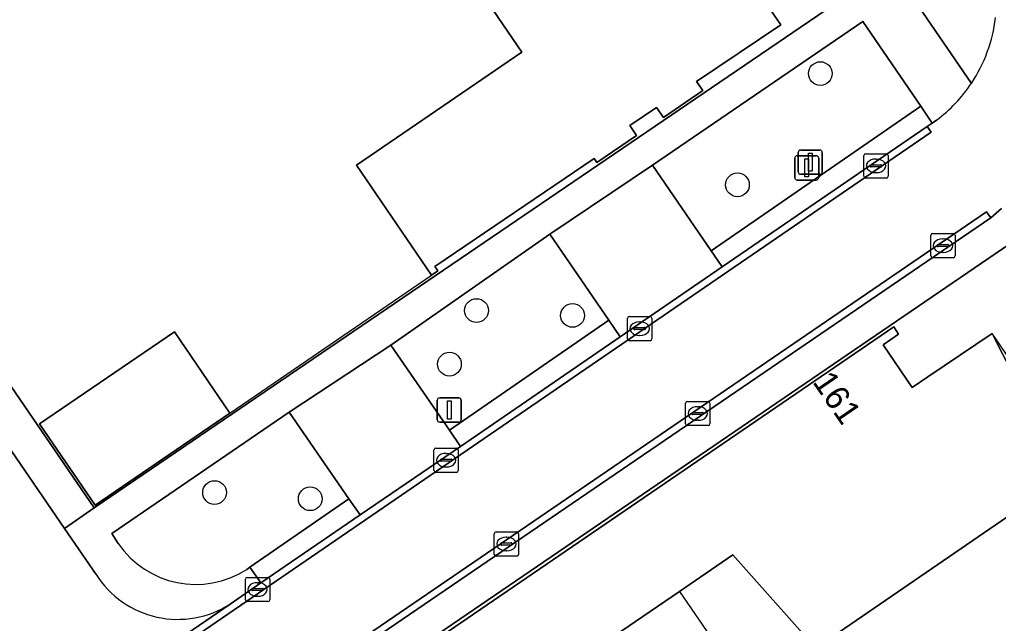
# Model space of a CAD drawing. Extents: x 155275 to 156265, y 382654 to 383635.
# Drawn here: x 155582.54 to 155622.86, y 383241.63 to 383266.52 of the extents above; entities that cross this region are included whole.
import ezdxf

# ---------------------------------------------------------------- set-up
doc = ezdxf.new("R2010")
doc.units = 0
for name, color, linetype in [('IMGEO_Boom', 7, 'Continuous'), ('IMGEO_Erf', 7, 'Continuous'), ('IMGEO_Groenvoorziening', 7, 'Continuous'), ('IMGEO_Kolk', 7, 'Continuous'), ('IMGEO_Lichtmast', 7, 'Continuous'), ('IMGEO_Muur', 7, 'Continuous'), ('IMGEO_Pand', 7, 'Continuous'), ('IMGEO_Pand_nummerreeks', 7, 'Continuous'), ('IMGEO_Pand_overbouw', 7, 'Continuous'), ('IMGEO_Rijbaan_lokaal_gesloten', 7, 'Continuous'), ('IMGEO_Rijbaan_lokaal_open', 7, 'Continuous'), ('IMGEO_Voetpad_open', 7, 'Continuous')]:
    doc.layers.add(name, color=color, linetype=linetype)

msp = doc.modelspace()

# ---------------------------------------------------------------- linework, layer by layer
at = {"layer": 'IMGEO_Boom'}
for centre in [(155615.526, 383264.297), (155612.11, 383259.713), (155601.362, 383254.529), (155605.317, 383254.331), (155600.246, 383252.321), (155590.571, 383247.029), (155594.512, 383246.774)]:
    msp.add_circle(centre, 0.489, dxfattribs=at)
at = {"layer": 'IMGEO_Erf'}
for points in [[(155554.524, 383362.222), (155521.756, 383339.814), (155585.616, 383246.401), (155618.427, 383268.752), (155618.124, 383269.195)], [(155603.23, 383265.176), (155600.839, 383268.693), (155605.185, 383271.648), (155606.676, 383269.488), (155610.115, 383271.826), (155613.901, 383266.307), (155610.43, 383263.967), (155610.684, 383263.596), (155609.065, 383262.49), (155608.775, 383262.901), (155607.675, 383262.154), (155607.956, 383261.74), (155606.324, 383260.632), (155606.21, 383260.801), (155599.65, 383256.349), (155599.774, 383256.167), (155599.512, 383255.988), (155596.412, 383260.518)], [(155588.925, 383253.649), (155591.202, 383250.301), (155585.657, 383246.508), (155583.365, 383249.868)], [(155615.333, 383240.621), (155611.924, 383244.458), (155609.718, 383242.953), (155601.947, 383237.651), (155599.872, 383240.59), (155599.638, 383240.922), (155618.55, 383253.859), (155618.748, 383253.561), (155618.112, 383253.111), (155619.313, 383251.358), (155619.948, 383251.792), (155622.61, 383253.591), (155625.611, 383247.66)]]:
    msp.add_lwpolyline(points, close=True, dxfattribs=at)
msp.add_lwpolyline([(155626.917, 383256.363), (155625.364, 383258.662), (155596.009, 383238.623)], dxfattribs=at)
at = {"layer": 'IMGEO_Groenvoorziening'}
for points in [[(155619.664, 383262.949), (155617.28, 383266.446), (155608.616, 383260.523), (155611.029, 383256.99)], [(155606.815, 383254.138), (155604.383, 383257.673), (155597.829, 383253.107), (155600.243, 383249.594)]]:
    msp.add_lwpolyline(points, close=True, dxfattribs=at)
for points in [[(155593.647, 383250.345), (155586.339, 383245.342), (155586.605, 383244.933)], [(155591.898, 383243.858), (155592.028, 383243.948), (155596.106, 383246.774), (155593.647, 383250.345)]]:
    msp.add_lwpolyline(points, dxfattribs=at)
msp.add_arc((155589.804, 383247.117), 3.874, 214.3214, 302.7175, dxfattribs=at)
at = {"layer": 'IMGEO_Kolk'}
for p, q in [((155617.32, 383260.068), (155617.32, 383260.92)), ((155617.395, 383260.994), (155618.247, 383260.994)), ((155618.321, 383260.92), (155618.321, 383260.068)), ((155617.579, 383260.488), (155617.579, 383260.5)), ((155617.622, 383260.537), (155618.02, 383260.537)), ((155617.808, 383260.774), (155617.833, 383260.774)), ((155618.063, 383260.5), (155618.063, 383260.488)), ((155618.017, 383260.451), (155617.619, 383260.451)), ((155617.831, 383260.214), (155617.806, 383260.214)), ((155618.247, 383259.994), (155617.395, 383259.994)), ((155620.151, 383257.708), (155621.003, 383257.708)), ((155620.076, 383256.782), (155620.076, 383257.634)), ((155620.378, 383257.251), (155620.776, 383257.251)), ((155620.564, 383257.488), (155620.589, 383257.488)), ((155621.077, 383257.634), (155621.077, 383256.782)), ((155620.335, 383257.202), (155620.335, 383257.214)), ((155620.773, 383257.165), (155620.375, 383257.165)), ((155620.587, 383256.928), (155620.562, 383256.928)), ((155620.819, 383257.214), (155620.819, 383257.202)), ((155621.003, 383256.708), (155620.151, 383256.708)), ((155607.584, 383253.362), (155607.584, 383254.214)), ((155607.659, 383254.288), (155608.511, 383254.288)), ((155608.072, 383254.068), (155608.097, 383254.068)), ((155608.585, 383254.214), (155608.585, 383253.362)), ((155607.843, 383253.782), (155607.843, 383253.794)), ((155608.281, 383253.745), (155607.883, 383253.745)), ((155607.886, 383253.831), (155608.284, 383253.831)), ((155608.327, 383253.794), (155608.327, 383253.782)), ((155608.511, 383253.288), (155607.659, 383253.288)), ((155608.095, 383253.508), (155608.07, 383253.508)), ((155610.051, 383250.787), (155610.903, 383250.787)), ((155609.976, 383249.861), (155609.976, 383250.713)), ((155610.464, 383250.567), (155610.489, 383250.567)), ((155610.977, 383250.713), (155610.977, 383249.861)), ((155610.235, 383250.281), (155610.235, 383250.293)), ((155610.673, 383250.244), (155610.275, 383250.244)), ((155610.278, 383250.33), (155610.676, 383250.33)), ((155610.487, 383250.007), (155610.462, 383250.007)), ((155610.719, 383250.293), (155610.719, 383250.281)), ((155610.903, 383249.787), (155610.051, 383249.787)), ((155599.611, 383247.936), (155599.611, 383248.788)), ((155599.686, 383248.862), (155600.538, 383248.862)), ((155600.612, 383248.788), (155600.612, 383247.936)), ((155599.87, 383248.356), (155599.87, 383248.368)), ((155599.913, 383248.405), (155600.311, 383248.405)), ((155600.099, 383248.642), (155600.124, 383248.642)), ((155600.354, 383248.368), (155600.354, 383248.356)), ((155600.308, 383248.319), (155599.91, 383248.319)), ((155600.122, 383248.082), (155600.097, 383248.082)), ((155600.538, 383247.862), (155599.686, 383247.862)), ((155602.094, 383244.482), (155602.094, 383245.334)), ((155602.169, 383245.408), (155603.021, 383245.408)), ((155602.582, 383245.188), (155602.607, 383245.188)), ((155603.095, 383245.334), (155603.095, 383244.482)), ((155602.353, 383244.902), (155602.353, 383244.914)), ((155602.791, 383244.865), (155602.393, 383244.865)), ((155602.396, 383244.951), (155602.794, 383244.951)), ((155602.837, 383244.914), (155602.837, 383244.902)), ((155603.021, 383244.408), (155602.169, 383244.408)), ((155602.605, 383244.628), (155602.58, 383244.628)), ((155591.916, 383243.534), (155592.768, 383243.534)), ((155591.841, 383242.608), (155591.841, 383243.46)), ((155592.329, 383243.314), (155592.354, 383243.314)), ((155592.842, 383243.46), (155592.842, 383242.608)), ((155592.1, 383243.028), (155592.1, 383243.04)), ((155592.538, 383242.991), (155592.14, 383242.991)), ((155592.143, 383243.077), (155592.541, 383243.077)), ((155592.352, 383242.754), (155592.327, 383242.754)), ((155592.584, 383243.04), (155592.584, 383243.028)), ((155592.768, 383242.534), (155591.916, 383242.534))]:
    msp.add_line(p, q, dxfattribs=at)
for points in [[(155617.32, 383260.068), (155617.32, 383260.92)], [(155617.395, 383260.994), (155618.247, 383260.994)], [(155618.321, 383260.92), (155618.321, 383260.068)], [(155618.247, 383259.994), (155617.395, 383259.994)], [(155620.151, 383257.708), (155621.003, 383257.708)], [(155620.076, 383256.782), (155620.076, 383257.634)], [(155621.077, 383257.634), (155621.077, 383256.782)], [(155621.003, 383256.708), (155620.151, 383256.708)], [(155607.584, 383253.362), (155607.584, 383254.214)], [(155607.659, 383254.288), (155608.511, 383254.288)], [(155608.585, 383254.214), (155608.585, 383253.362)], [(155608.511, 383253.288), (155607.659, 383253.288)], [(155610.051, 383250.787), (155610.903, 383250.787)], [(155609.976, 383249.861), (155609.976, 383250.713)], [(155610.977, 383250.713), (155610.977, 383249.861)], [(155610.903, 383249.787), (155610.051, 383249.787)], [(155599.611, 383247.936), (155599.611, 383248.788)], [(155599.686, 383248.862), (155600.538, 383248.862)], [(155600.612, 383248.788), (155600.612, 383247.936)], [(155600.538, 383247.862), (155599.686, 383247.862)], [(155602.094, 383244.482), (155602.094, 383245.334)], [(155602.169, 383245.408), (155603.021, 383245.408)], [(155603.095, 383245.334), (155603.095, 383244.482)], [(155603.021, 383244.408), (155602.169, 383244.408)], [(155591.916, 383243.534), (155592.768, 383243.534)], [(155591.841, 383242.608), (155591.841, 383243.46)], [(155592.842, 383243.46), (155592.842, 383242.608)], [(155592.768, 383242.534), (155591.916, 383242.534)]]:
    msp.add_lwpolyline(points, dxfattribs=at)
for centre, radius, start, end in [((155617.397, 383260.918), 0.0765, 91.552, 178.448), ((155617.397, 383260.918), 0.0765, 91.552, 178.448), ((155618.245, 383260.918), 0.0765, 1.552, 88.448), ((155618.245, 383260.918), 0.0765, 1.552, 88.448), ((155617.619, 383260.497), 0.0403, 85.8775, 175.7526), ((155617.616, 383260.487), 0.0366, 178.938, 274.7102), ((155618.02, 383260.494), 0.043, 264.8664, 352.4533), ((155618.024, 383260.499), 0.0386, 1.7309, 96.639), ((155617.397, 383260.07), 0.0765, 181.552, 268.448), ((155617.397, 383260.07), 0.0765, 181.552, 268.448), ((155618.245, 383260.07), 0.0765, 271.552, 358.448), ((155618.245, 383260.07), 0.0765, 271.552, 358.448), ((155620.153, 383257.632), 0.0765, 91.552, 178.448), ((155620.153, 383257.632), 0.0765, 91.552, 178.448), ((155621.001, 383257.632), 0.0765, 1.552, 88.448), ((155621.001, 383257.632), 0.0765, 1.552, 88.448), ((155620.375, 383257.211), 0.0403, 85.8775, 175.7526), ((155620.78, 383257.213), 0.0386, 1.7309, 96.639), ((155620.372, 383257.201), 0.0366, 178.938, 274.7102), ((155620.776, 383257.208), 0.043, 264.8664, 352.4533), ((155620.153, 383256.784), 0.0765, 181.552, 268.448), ((155620.153, 383256.784), 0.0765, 181.552, 268.448), ((155621.001, 383256.784), 0.0765, 271.552, 358.448), ((155621.001, 383256.784), 0.0765, 271.552, 358.448), ((155607.661, 383254.212), 0.0765, 91.552, 178.448), ((155607.661, 383254.212), 0.0765, 91.552, 178.448), ((155608.509, 383254.212), 0.0765, 1.552, 88.448), ((155608.509, 383254.212), 0.0765, 1.552, 88.448), ((155607.883, 383253.791), 0.0403, 85.8775, 175.7526), ((155607.88, 383253.781), 0.0366, 178.938, 274.7102), ((155608.284, 383253.788), 0.043, 264.8664, 352.4533), ((155608.288, 383253.793), 0.0386, 1.7309, 96.639), ((155607.661, 383253.364), 0.0765, 181.552, 268.448), ((155607.661, 383253.364), 0.0765, 181.552, 268.448), ((155608.509, 383253.364), 0.0765, 271.552, 358.448), ((155608.509, 383253.364), 0.0765, 271.552, 358.448), ((155610.053, 383250.711), 0.0765, 91.552, 178.448), ((155610.053, 383250.711), 0.0765, 91.552, 178.448), ((155610.901, 383250.711), 0.0765, 1.552, 88.448), ((155610.901, 383250.711), 0.0765, 1.552, 88.448), ((155610.275, 383250.29), 0.0403, 85.8775, 175.7526), ((155610.272, 383250.28), 0.0366, 178.938, 274.7102), ((155610.676, 383250.287), 0.043, 264.8664, 352.4533), ((155610.68, 383250.292), 0.0386, 1.7309, 96.639), ((155610.053, 383249.863), 0.0765, 181.552, 268.448), ((155610.053, 383249.863), 0.0765, 181.552, 268.448), ((155610.901, 383249.863), 0.0765, 271.552, 358.448), ((155610.901, 383249.863), 0.0765, 271.552, 358.448), ((155599.688, 383248.786), 0.0765, 91.552, 178.448), ((155599.688, 383248.786), 0.0765, 91.552, 178.448), ((155600.536, 383248.786), 0.0765, 1.552, 88.448), ((155600.536, 383248.786), 0.0765, 1.552, 88.448), ((155599.91, 383248.365), 0.0403, 85.8775, 175.7526), ((155600.315, 383248.367), 0.0386, 1.7309, 96.639), ((155599.907, 383248.355), 0.0366, 178.938, 274.7102), ((155600.311, 383248.362), 0.043, 264.8664, 352.4533), ((155599.688, 383247.938), 0.0765, 181.552, 268.448), ((155599.688, 383247.938), 0.0765, 181.552, 268.448), ((155600.536, 383247.938), 0.0765, 271.552, 358.448), ((155600.536, 383247.938), 0.0765, 271.552, 358.448), ((155602.171, 383245.332), 0.0765, 91.552, 178.448), ((155602.171, 383245.332), 0.0765, 91.552, 178.448), ((155603.019, 383245.332), 0.0765, 1.552, 88.448), ((155603.019, 383245.332), 0.0765, 1.552, 88.448), ((155602.393, 383244.911), 0.0403, 85.8775, 175.7526), ((155602.39, 383244.901), 0.0366, 178.938, 274.7102), ((155602.794, 383244.908), 0.043, 264.8664, 352.4533), ((155602.798, 383244.913), 0.0386, 1.7309, 96.639), ((155602.171, 383244.484), 0.0765, 181.552, 268.448), ((155602.171, 383244.484), 0.0765, 181.552, 268.448), ((155603.019, 383244.484), 0.0765, 271.552, 358.448), ((155603.019, 383244.484), 0.0765, 271.552, 358.448), ((155591.918, 383243.458), 0.0765, 91.552, 178.448), ((155591.918, 383243.458), 0.0765, 91.552, 178.448), ((155592.766, 383243.458), 0.0765, 1.552, 88.448), ((155592.766, 383243.458), 0.0765, 1.552, 88.448), ((155592.14, 383243.037), 0.0403, 85.8775, 175.7526), ((155592.137, 383243.027), 0.0366, 178.938, 274.7102), ((155592.541, 383243.034), 0.043, 264.8664, 352.4533), ((155592.545, 383243.039), 0.0386, 1.7309, 96.639), ((155591.918, 383242.61), 0.0765, 181.552, 268.448), ((155591.918, 383242.61), 0.0765, 181.552, 268.448), ((155592.766, 383242.61), 0.0765, 271.552, 358.448), ((155592.766, 383242.61), 0.0765, 271.552, 358.448)]:
    msp.add_arc(centre, radius, start, end, dxfattribs=at)
for centre, major_axis, ratio, start_param, end_param in [((155617.807, 383260.494), (-0.387, 0.002), 0.722429, 4.712389, 7.853982), ((155617.832, 383260.494), (-0.39, 0.002), 0.717154, 1.570796, 4.712389), ((155620.563, 383257.208), (-0.387, 0.002), 0.722429, 4.712389, 7.853982), ((155620.588, 383257.208), (-0.39, 0.002), 0.717154, 1.570796, 4.712389), ((155608.071, 383253.788), (-0.387, 0.002), 0.722429, 4.712389, 7.853982), ((155608.096, 383253.788), (-0.39, 0.002), 0.717154, 1.570796, 4.712389), ((155610.463, 383250.287), (-0.387, 0.002), 0.722429, 4.712389, 7.853982), ((155610.488, 383250.287), (-0.39, 0.002), 0.717154, 1.570796, 4.712389), ((155600.098, 383248.362), (-0.387, 0.002), 0.722429, 4.712389, 7.853982), ((155600.123, 383248.362), (-0.39, 0.002), 0.717154, 1.570796, 4.712389), ((155602.581, 383244.908), (-0.387, 0.002), 0.722429, 4.712389, 7.853982), ((155602.606, 383244.908), (-0.39, 0.002), 0.717154, 1.570796, 4.712389), ((155592.328, 383243.034), (-0.387, 0.002), 0.722429, 4.712389, 7.853982), ((155592.353, 383243.034), (-0.39, 0.002), 0.717154, 1.570796, 4.712389)]:
    msp.add_ellipse(centre, major_axis=major_axis, ratio=ratio, start_param=start_param, end_param=end_param, dxfattribs=at)
at = {"layer": 'IMGEO_Lichtmast'}
for p, q in [((155614.568, 383260.911), (155615.358, 383260.911)), ((155615.358, 383260.911), (155614.568, 383260.911)), ((155614.617, 383260.246), (155614.617, 383261.046)), ((155614.617, 383261.046), (155614.617, 383260.246)), ((155614.717, 383261.146), (155615.507, 383261.146)), ((155615.507, 383261.146), (155614.717, 383261.146)), ((155615.607, 383261.046), (155615.607, 383260.246)), ((155615.607, 383260.246), (155615.607, 383261.046)), ((155614.468, 383260.011), (155614.468, 383260.811)), ((155614.468, 383260.811), (155614.468, 383260.011)), ((155615.458, 383260.811), (155615.458, 383260.011)), ((155615.458, 383260.011), (155615.458, 383260.811)), ((155615.507, 383260.146), (155614.717, 383260.146)), ((155614.717, 383260.146), (155615.507, 383260.146)), ((155615.358, 383259.911), (155614.568, 383259.911)), ((155614.568, 383259.911), (155615.358, 383259.911)), ((155599.745, 383250.032), (155599.745, 383250.832)), ((155599.745, 383250.832), (155599.745, 383250.032)), ((155599.845, 383250.932), (155600.635, 383250.932)), ((155600.635, 383250.932), (155599.845, 383250.932)), ((155600.735, 383250.832), (155600.735, 383250.032)), ((155600.735, 383250.032), (155600.735, 383250.832)), ((155600.635, 383249.932), (155599.845, 383249.932)), ((155599.845, 383249.932), (155600.635, 383249.932))]:
    msp.add_line(p, q, dxfattribs=at)
for points in [[(155615.037, 383261.021), (155615.187, 383261.021), (155615.187, 383260.271), (155615.037, 383260.271), (155615.037, 383261.021)], [(155614.888, 383260.786), (155615.038, 383260.786), (155615.038, 383260.036), (155614.888, 383260.036), (155614.888, 383260.786)], [(155600.165, 383250.807), (155600.315, 383250.807), (155600.315, 383250.057), (155600.165, 383250.057), (155600.165, 383250.807)]]:
    msp.add_lwpolyline(points, dxfattribs=at)
for centre, start, end in [((155614.568, 383260.811), 90, 180), ((155614.568, 383260.811), 90, 180), ((155614.717, 383261.046), 90, 180), ((155614.717, 383261.046), 90, 180), ((155615.358, 383260.811), 0, 90), ((155615.358, 383260.811), 360, 90), ((155615.507, 383261.046), 0, 90), ((155615.507, 383261.046), 360, 90), ((155614.717, 383260.246), 180, 270), ((155614.717, 383260.246), 180, 270), ((155615.507, 383260.246), 270, 0), ((155615.507, 383260.246), 270, 0), ((155614.568, 383260.011), 180, 270), ((155614.568, 383260.011), 180, 270), ((155615.358, 383260.011), 270, 0), ((155615.358, 383260.011), 270, 0), ((155599.845, 383250.832), 90, 180), ((155599.845, 383250.832), 90, 180), ((155600.635, 383250.832), 0, 90), ((155600.635, 383250.832), 360, 90), ((155599.845, 383250.032), 180, 270), ((155599.845, 383250.032), 180, 270), ((155600.635, 383250.032), 270, 0), ((155600.635, 383250.032), 270, 0)]:
    msp.add_arc(centre, 0.1, start, end, dxfattribs=at)
at = {"layer": 'IMGEO_Muur'}
msp.add_lwpolyline([(155591.202, 383250.301), (155599.512, 383255.988)], dxfattribs=at)
at = {"layer": 'IMGEO_Pand'}
for points in [[(155599.512, 383255.988), (155599.774, 383256.167), (155599.65, 383256.349), (155606.21, 383260.801), (155606.324, 383260.632), (155607.956, 383261.74), (155607.675, 383262.154), (155608.775, 383262.901), (155609.065, 383262.49), (155610.684, 383263.596), (155610.43, 383263.967), (155613.901, 383266.307), (155610.115, 383271.826), (155606.676, 383269.488), (155605.185, 383271.648), (155600.839, 383268.693), (155603.23, 383265.176), (155596.412, 383260.518)], [(155583.365, 383249.868), (155585.657, 383246.508), (155591.202, 383250.301), (155588.925, 383253.649)], [(155615.333, 383240.621), (155625.611, 383247.66), (155622.61, 383253.591), (155619.948, 383251.792), (155619.313, 383251.358), (155618.112, 383253.111), (155618.748, 383253.561), (155618.55, 383253.859), (155599.638, 383240.922), (155599.872, 383240.59), (155601.947, 383237.651), (155609.718, 383242.953), (155611.924, 383244.458)]]:
    msp.add_lwpolyline(points, close=True, dxfattribs=at)
at = {"layer": 'IMGEO_Pand_overbouw'}
for points in [[(155625.611, 383247.66), (155626.315, 383248.157), (155622.61, 383253.591)], [(155615.333, 383240.621), (155611.924, 383244.458), (155609.718, 383242.953), (155612.61, 383238.746)]]:
    msp.add_lwpolyline(points, close=True, dxfattribs=at)
at = {"layer": 'IMGEO_Rijbaan_lokaal_gesloten'}
for points in [[(155525.625, 383197.223), (155574.69, 383230.764), (155620.091, 383261.877), (155619.924, 383262.117), (155611.481, 383256.329), (155607.286, 383253.453), (155600.696, 383248.934), (155596.568, 383246.104), (155592.48, 383243.302), (155591.21, 383242.43), (155581.768, 383235.957), (155580.527, 383235.106), (155576.901, 383232.62), (155574.618, 383231.055), (155570.735, 383228.404), (155568.25, 383226.707), (155564.167, 383223.918), (155561.627, 383222.184), (155560.427, 383221.364), (155552.278, 383215.8), (155551.055, 383214.964), (155548.491, 383213.213)], [(155527.911, 383193.645), (155576.498, 383226.897), (155584.174, 383232.141), (155593.704, 383238.651), (155593.938, 383238.811), (155622.544, 383258.352), (155622.367, 383258.594), (155576.261, 383227.078), (155527.802, 383193.934)]]:
    msp.add_lwpolyline(points, dxfattribs=at)
at = {"layer": 'IMGEO_Rijbaan_lokaal_open'}
for points in [[(155585.69, 383243.652), (155584.391, 383245.552), (155520.545, 383338.963)], [(155620.312, 383262.377), (155620.133, 383262.261), (155619.924, 383262.117), (155620.091, 383261.877), (155574.69, 383230.764), (155525.625, 383197.223), (155478.919, 383165.304), (155481.12, 383162.042), (155527.802, 383193.934), (155576.261, 383227.078), (155622.367, 383258.594)], [(155622.367, 383258.594), (155622.544, 383258.352), (155622.993, 383258.732)], [(155581.768, 383235.957), (155591.21, 383242.43)]]:
    msp.add_lwpolyline(points, dxfattribs=at)
for centre, radius, start, end in [((155616.542, 383267.348), 6.246, 326.4491, 353.1502), ((155616.575, 383267.345), 6.216, 306.9529, 326.3047), ((155589.06, 383245.795), 3.993, 212.4533, 302.5814)]:
    msp.add_arc(centre, radius, start, end, dxfattribs=at)
at = {"layer": 'IMGEO_Voetpad_open'}
for points in [[(155558.233, 383360.928), (155559.546, 383361.767), (155559.538, 383361.779), (155557.903, 383364.172), (155554.524, 383362.222), (155618.124, 383269.195), (155618.427, 383268.752), (155621.747, 383263.896)], [(155621.747, 383263.896), (155618.427, 383268.752), (155585.616, 383246.401), (155584.391, 383245.552), (155585.69, 383243.652)], [(155593.647, 383250.345), (155597.829, 383253.107), (155604.383, 383257.673), (155608.616, 383260.523), (155617.28, 383266.446), (155619.664, 383262.949), (155620.133, 383262.261), (155620.312, 383262.377)], [(155592.147, 383236.195), (155596.009, 383238.623), (155625.364, 383258.662)], [(155622.993, 383258.732), (155622.544, 383258.352), (155593.938, 383238.811), (155593.704, 383238.651)], [(155586.605, 383244.933), (155586.339, 383245.342), (155593.647, 383250.345)], [(155591.21, 383242.43), (155592.48, 383243.302), (155592.028, 383243.948), (155591.898, 383243.858)]]:
    msp.add_lwpolyline(points, dxfattribs=at)
for points in [[(155521.756, 383339.814), (155520.545, 383338.963), (155584.391, 383245.552), (155585.616, 383246.401)], [(155619.924, 383262.117), (155620.133, 383262.261), (155619.664, 383262.949), (155611.029, 383256.99), (155611.481, 383256.329)], [(155611.029, 383256.99), (155608.616, 383260.523), (155604.383, 383257.673), (155606.815, 383254.138), (155607.286, 383253.453), (155611.481, 383256.329)], [(155607.286, 383253.453), (155606.815, 383254.138), (155600.243, 383249.594), (155600.696, 383248.934)], [(155600.243, 383249.594), (155597.829, 383253.107), (155593.647, 383250.345), (155596.106, 383246.774), (155596.568, 383246.104), (155600.696, 383248.934)], [(155596.568, 383246.104), (155596.106, 383246.774), (155592.028, 383243.948), (155592.48, 383243.302)]]:
    msp.add_lwpolyline(points, close=True, dxfattribs=at)
for centre, radius, start, end in [((155616.542, 383267.348), 6.246, 326.4491, 353.1502), ((155616.575, 383267.345), 6.216, 306.9529, 326.3047), ((155589.804, 383247.117), 3.874, 214.3214, 302.7175), ((155589.06, 383245.795), 3.993, 212.4533, 302.5814)]:
    msp.add_arc(centre, radius, start, end, dxfattribs=at)

# ---------------------------------------------------------------- texts
at = {"layer": 'IMGEO_Pand_nummerreeks'}
msp.add_text('161', height=1, rotation=304.4299, dxfattribs=at).set_placement((155615.179, 383251.588))

doc.saveas('drawing.dxf')
